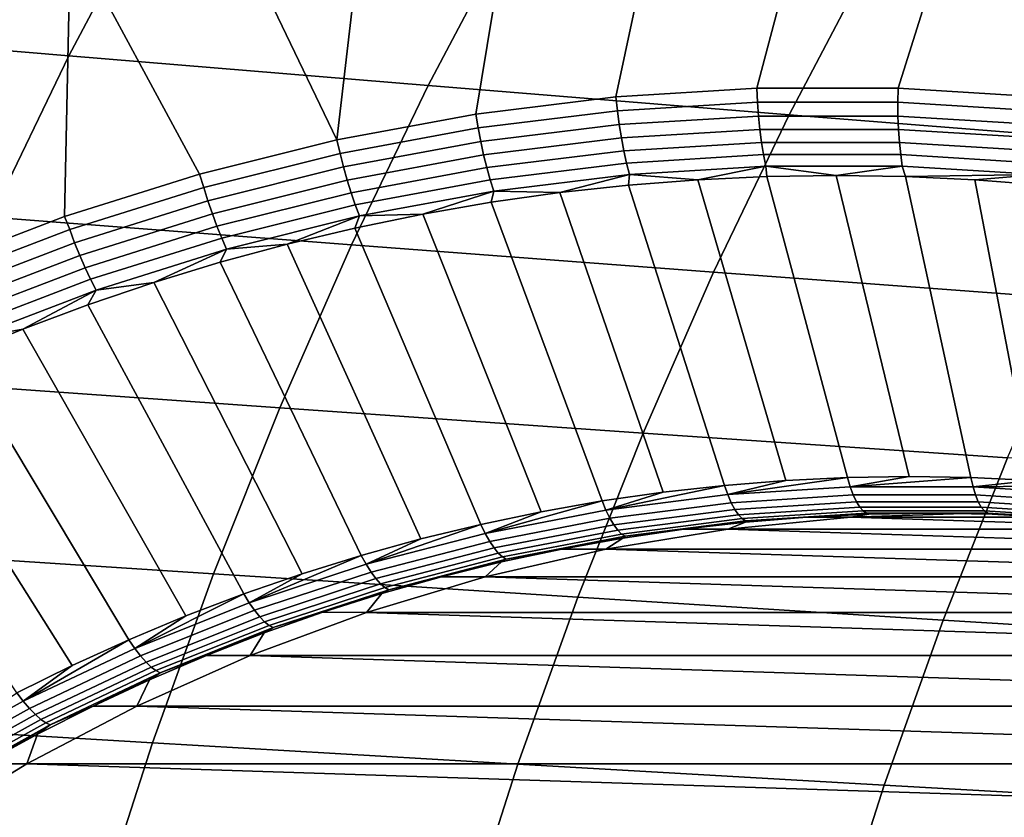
# Model space of a CAD drawing. Header units: metres. Extents: x -240 to 45, y -77 to 27.
# Tile 250 of 656: x -219 to -215, y 7 to 10. Entities that reach past the tile are written whole.
import ezdxf

# ---------------------------------------------------------------- set-up
doc = ezdxf.new("R2010")
doc.units = ezdxf.units.M
doc.layers.add('solid_102011X2', color=7, linetype='CONTINUOUS')

msp = doc.modelspace()

# ---------------------------------------------------------------- linework, layer by layer
at = {"layer": 'solid_102011X2'}
for points in [[(-215.809219, 10.899998, 272.00531), (-216.091995, 9.827693, 272.075806), (-216.656845, 9.793118, 272.216644), (-216.424301, 10.881542, 272.158661)], [(-215.194122, 10.881558, 271.851959), (-215.526138, 9.827692, 271.934723), (-216.091995, 9.827693, 272.075806), (-215.809219, 10.899998, 272.00531)], [(-216.424301, 10.881542, 272.158661), (-216.656845, 9.793118, 272.216644), (-217.218735, 9.72409, 272.35672), (-217.037323, 10.826245, 272.311493)], [(-214.581116, 10.826279, 271.699097), (-214.961273, 9.793117, 271.793884), (-215.526138, 9.827692, 271.934723), (-215.194122, 10.881558, 271.851959)], [(-217.037323, 10.826245, 272.311493), (-217.218735, 9.72409, 272.35672), (-217.77565, 9.620852, 272.495575), (-217.646179, 10.7343, 272.463318)], [(-218.515564, 10.588205, 303.15329), (-219.941727, 10.716377, 301.496368), (-220.281708, 10.077495, 301.735168), (-218.84967, 9.957117, 303.391876)], [(-217.646179, 10.7343, 272.463318), (-217.77565, 9.620852, 272.495575), (-218.248825, 10.606013, 272.613556)], [(-217.080872, 10.461738, 304.798615), (-218.515564, 10.588205, 303.15329), (-218.84967, 9.957117, 303.391876), (-217.409378, 9.838356, 305.036682)], [(-218.843231, 10.441819, 272.76178), (-218.248825, 10.606013, 272.613556), (-217.77565, 9.620852, 272.495575), (-218.325638, 9.483767, 272.632721)], [(-215.639435, 10.337092, 306.432983), (-217.080872, 10.461738, 304.798615), (-217.409378, 9.838356, 305.036682), (-215.96257, 9.721316, 306.670319)], [(-219.427353, 10.242275, 272.90741), (-218.843231, 10.441819, 272.76178), (-218.86676, 9.313319, 272.767639), (-219.397141, 9.110108, 272.899872)], [(-218.843231, 10.441819, 272.76178), (-218.325638, 9.483767, 272.632721), (-218.86676, 9.313319, 272.767639)], [(-214.193634, 10.214388, 308.056091), (-215.639435, 10.337092, 306.432983), (-215.96257, 9.721316, 306.670319), (-214.511658, 9.606099, 308.292389)], [(-218.84967, 9.957117, 303.391876), (-220.281708, 10.077495, 301.735168), (-220.600525, 9.423242, 301.959106), (-219.162979, 9.310812, 303.615601)], [(-217.409378, 9.838356, 305.036682), (-218.84967, 9.957117, 303.391876), (-219.162979, 9.310812, 303.615601), (-217.717438, 9.199908, 305.259949)], [(-215.96257, 9.721316, 306.670319), (-217.409378, 9.838356, 305.036682), (-217.717438, 9.199908, 305.259949), (-216.265625, 9.09062, 306.892883)], [(-216.650604, 9.73742, 272.218323), (-217.208832, 9.668894, 272.357513), (-217.218735, 9.72409, 272.35672), (-216.656845, 9.793118, 272.216644)], [(-216.089401, 9.771744, 272.0784), (-216.650604, 9.73742, 272.218323), (-216.656845, 9.793118, 272.216644), (-216.091995, 9.827693, 272.075806)], [(-215.527222, 9.771744, 271.938232), (-216.089401, 9.771744, 272.0784), (-216.091995, 9.827693, 272.075806), (-215.526138, 9.827692, 271.934723)], [(-215.527222, 9.771744, 271.938232), (-215.526138, 9.827692, 271.934723), (-214.961273, 9.793117, 271.793884), (-214.966034, 9.73742, 271.798309)], [(-216.085541, 9.716434, 272.087128), (-216.643555, 9.682305, 272.226257), (-216.650604, 9.73742, 272.218323), (-216.089401, 9.771744, 272.0784)], [(-215.526535, 9.716434, 271.947754), (-216.085541, 9.716434, 272.087128), (-216.089401, 9.771744, 272.0784), (-215.527222, 9.771744, 271.938232)], [(-214.968521, 9.682305, 271.808624), (-215.526535, 9.716434, 271.947754), (-215.527222, 9.771744, 271.938232), (-214.966034, 9.73742, 271.798309)], [(-217.208832, 9.668894, 272.357513), (-217.762161, 9.566404, 272.495453), (-217.77565, 9.620852, 272.495575), (-217.218735, 9.72409, 272.35672)], [(-216.643555, 9.682305, 272.226257), (-217.198639, 9.614166, 272.364655), (-217.208832, 9.668894, 272.357513), (-216.650604, 9.73742, 272.218323)], [(-216.080231, 9.662528, 272.101837), (-216.635147, 9.628588, 272.240173), (-216.643555, 9.682305, 272.226257), (-216.085541, 9.716434, 272.087128)], [(-214.511658, 9.606099, 308.292389), (-215.96257, 9.721316, 306.670319), (-216.265625, 9.09062, 306.892883), (-214.809921, 8.983034, 308.514008)], [(-215.524323, 9.662528, 271.963226), (-216.080231, 9.662528, 272.101837), (-216.085541, 9.716434, 272.087128), (-215.526535, 9.716434, 271.947754)], [(-214.969406, 9.628588, 271.82486), (-215.524323, 9.662528, 271.963226), (-215.526535, 9.716434, 271.947754), (-214.968521, 9.682305, 271.808624)], [(-216.635147, 9.628588, 272.240173), (-217.187149, 9.560827, 272.377808), (-217.198639, 9.614166, 272.364655), (-216.643555, 9.682305, 272.226257)], [(-217.198639, 9.614166, 272.364655), (-217.748825, 9.512258, 272.501831), (-217.762161, 9.566404, 272.495453), (-217.208832, 9.668894, 272.357513)], [(-216.073532, 9.610703, 272.122314), (-216.625488, 9.576944, 272.259918), (-216.635147, 9.628588, 272.240173), (-216.080231, 9.662528, 272.101837)], [(-215.520615, 9.610703, 271.984467), (-216.073532, 9.610703, 272.122314), (-216.080231, 9.662528, 272.101837), (-215.524323, 9.662528, 271.963226)], [(-214.968674, 9.576944, 271.846832), (-215.520615, 9.610703, 271.984467), (-215.524323, 9.662528, 271.963226), (-214.969406, 9.628588, 271.82486)], [(-217.762161, 9.566404, 272.495453), (-218.308609, 9.430313, 272.631714), (-218.325638, 9.483767, 272.632721), (-217.77565, 9.620852, 272.495575)], [(-217.187149, 9.560827, 272.377808), (-217.734283, 9.459484, 272.514221), (-217.748825, 9.512258, 272.501831), (-217.198639, 9.614166, 272.364655)], [(-216.625488, 9.576944, 272.259918), (-217.174515, 9.509547, 272.39682), (-217.187149, 9.560827, 272.377808), (-216.635147, 9.628588, 272.240173)], [(-216.065552, 9.561611, 272.148315), (-216.614685, 9.528026, 272.285248), (-216.625488, 9.576944, 272.259918), (-216.073532, 9.610703, 272.122314)], [(-215.515457, 9.561611, 272.011169), (-216.065552, 9.561611, 272.148315), (-216.073532, 9.610703, 272.122314), (-215.520615, 9.610703, 271.984467)], [(-214.966339, 9.528026, 271.874268), (-215.515457, 9.561611, 272.011169), (-215.520615, 9.610703, 271.984467), (-214.968674, 9.576944, 271.846832)], [(-217.748825, 9.512258, 272.501831), (-218.292191, 9.376937, 272.637299), (-218.308609, 9.430313, 272.631714), (-217.762161, 9.566404, 272.495453)], [(-217.174515, 9.509547, 272.39682), (-217.718719, 9.408748, 272.532501), (-217.734283, 9.459484, 272.514221), (-217.187149, 9.560827, 272.377808)], [(-216.614685, 9.528026, 272.285248), (-217.160919, 9.460973, 272.421417), (-217.174515, 9.509547, 272.39682), (-216.625488, 9.576944, 272.259918)], [(-216.056381, 9.515873, 272.179535), (-216.602875, 9.482449, 272.315796), (-216.614685, 9.528026, 272.285248), (-216.065552, 9.561611, 272.148315)], [(-215.508911, 9.515873, 272.04303), (-216.056381, 9.515873, 272.179535), (-216.065552, 9.561611, 272.148315), (-215.515457, 9.561611, 272.011169)], [(-214.962418, 9.482449, 271.906769), (-215.508911, 9.515873, 272.04303), (-215.515457, 9.561611, 272.011169), (-214.966339, 9.528026, 271.874268)], [(-217.734283, 9.459484, 272.514221), (-218.274628, 9.324913, 272.648956), (-218.292191, 9.376937, 272.637299), (-217.748825, 9.512258, 272.501831)], [(-216.602875, 9.482449, 272.315796), (-217.1465, 9.415716, 272.451324), (-217.160919, 9.460973, 272.421417), (-216.614685, 9.528026, 272.285248)], [(-216.056381, 9.515873, 272.179535), (-216.328934, 9.461172, 272.285828), (-216.602875, 9.482449, 272.315796)], [(-216.056381, 9.515873, 272.179535), (-216.051407, 9.47414, 272.216614), (-216.328934, 9.461172, 272.285828)], [(-216.056381, 9.515873, 272.179535), (-215.773636, 9.478464, 272.147369), (-216.051407, 9.47414, 272.216614)], [(-215.508911, 9.515873, 272.04303), (-215.773636, 9.478464, 272.147369), (-216.056381, 9.515873, 272.179535)], [(-215.508911, 9.515873, 272.04303), (-215.495865, 9.47414, 272.078094), (-215.773636, 9.478464, 272.147369)], [(-214.962418, 9.482449, 271.906769), (-215.495865, 9.47414, 272.078094), (-215.508911, 9.515873, 272.04303)], [(-218.308609, 9.430313, 272.631714), (-218.846283, 9.261098, 272.765778), (-218.86676, 9.313319, 272.767639), (-218.325638, 9.483767, 272.632721)], [(-217.160919, 9.460973, 272.421417), (-217.702332, 9.360687, 272.556427), (-217.718719, 9.408748, 272.532501), (-217.174515, 9.509547, 272.39682)], [(-216.602875, 9.482449, 272.315796), (-216.882202, 9.409356, 272.423767), (-217.1465, 9.415716, 272.451324)], [(-216.602875, 9.482449, 272.315796), (-216.605957, 9.43957, 272.354889), (-216.882202, 9.409356, 272.423767)], [(-216.602875, 9.482449, 272.315796), (-216.328934, 9.461172, 272.285828), (-216.605957, 9.43957, 272.354889)], [(-215.975723, 8.255756, 273.441742), (-216.328934, 9.461172, 272.285828), (-216.051407, 9.47414, 272.216614), (-215.72879, 8.267522, 273.380157)], [(-215.481644, 8.271445, 273.318542), (-215.72879, 8.267522, 273.380157), (-216.051407, 9.47414, 272.216614), (-215.773636, 9.478464, 272.147369)], [(-215.234497, 8.267522, 273.256927), (-215.481644, 8.271445, 273.318542), (-215.773636, 9.478464, 272.147369), (-215.495865, 9.47414, 272.078094)], [(-214.962418, 9.482449, 271.906769), (-215.218338, 9.461171, 272.008911), (-215.495865, 9.47414, 272.078094)], [(-214.987579, 8.255757, 273.195374), (-215.234497, 8.267522, 273.256927), (-215.495865, 9.47414, 272.078094), (-215.218338, 9.461171, 272.008911)], [(-214.962418, 9.482449, 271.906769), (-214.941315, 9.439569, 271.93985), (-215.218338, 9.461171, 272.008911)], [(-217.718719, 9.408748, 272.532501), (-218.256165, 9.274899, 272.666504), (-218.274628, 9.324913, 272.648956), (-217.734283, 9.459484, 272.514221)], [(-217.1465, 9.415716, 272.451324), (-217.685318, 9.31591, 272.585663), (-217.702332, 9.360687, 272.556427), (-217.160919, 9.460973, 272.421417)], [(-216.467911, 8.208752, 273.564453), (-216.882202, 9.409356, 272.423767), (-216.605957, 9.43957, 272.354889), (-216.222168, 8.23616, 273.503174)], [(-216.222168, 8.23616, 273.503174), (-216.605957, 9.43957, 272.354889), (-216.328934, 9.461172, 272.285828), (-215.975723, 8.255756, 273.441742)], [(-214.741119, 8.236161, 273.133911), (-214.987579, 8.255757, 273.195374), (-215.218338, 9.461171, 272.008911), (-214.941315, 9.439569, 271.93985)], [(-218.292191, 9.376937, 272.637299), (-218.826813, 9.208679, 272.770599), (-218.846283, 9.261098, 272.765778), (-218.308609, 9.430313, 272.631714)], [(-217.702332, 9.360687, 272.556427), (-218.23703, 9.227523, 272.689728), (-218.256165, 9.274899, 272.666504), (-217.718719, 9.408748, 272.532501)], [(-217.1465, 9.415716, 272.451324), (-217.431427, 9.323207, 272.560699), (-217.685318, 9.31591, 272.585663)], [(-217.1465, 9.415716, 272.451324), (-217.157455, 9.370557, 272.492401), (-217.431427, 9.323207, 272.560699)], [(-217.1465, 9.415716, 272.451324), (-216.882202, 9.409356, 272.423767), (-217.157455, 9.370557, 272.492401)], [(-216.712723, 8.173555, 273.625488), (-217.157455, 9.370557, 272.492401), (-216.882202, 9.409356, 272.423767), (-216.467911, 8.208752, 273.564453)], [(-218.274628, 9.324913, 272.648956), (-218.80629, 9.157589, 272.781525), (-218.826813, 9.208679, 272.770599), (-218.292191, 9.376937, 272.637299)], [(-217.685318, 9.31591, 272.585663), (-218.217468, 9.183383, 272.718353), (-218.23703, 9.227523, 272.689728), (-217.702332, 9.360687, 272.556427)], [(-216.956375, 8.130608, 273.686249), (-217.431427, 9.323207, 272.560699), (-217.157455, 9.370557, 272.492401), (-216.712723, 8.173555, 273.625488)], [(-218.256165, 9.274899, 272.666504), (-218.784973, 9.108472, 272.79834), (-218.80629, 9.157589, 272.781525), (-218.274628, 9.324913, 272.648956)], [(-217.685318, 9.31591, 272.585663), (-217.974609, 9.203037, 272.696136), (-218.217468, 9.183383, 272.718353)], [(-217.685318, 9.31591, 272.585663), (-217.703903, 9.26735, 272.628632), (-217.974609, 9.203037, 272.696136)], [(-217.198624, 8.079947, 273.746643), (-217.703903, 9.26735, 272.628632), (-217.431427, 9.323207, 272.560699), (-216.956375, 8.130608, 273.686249)], [(-217.685318, 9.31591, 272.585663), (-217.431427, 9.323207, 272.560699), (-217.703903, 9.26735, 272.628632)], [(-217.717438, 9.199908, 305.259949), (-219.162979, 9.310812, 303.615601), (-219.455032, 8.650287, 303.824127), (-218.004608, 8.54738, 305.468079)], [(-218.846283, 9.261098, 272.765778), (-219.373276, 9.059352, 272.897156), (-219.397141, 9.110108, 272.899872), (-218.86676, 9.313319, 272.767639)], [(-218.826813, 9.208679, 272.770599), (-219.35083, 9.008076, 272.901245), (-219.373276, 9.059352, 272.897156), (-218.846283, 9.261098, 272.765778)], [(-218.23703, 9.227523, 272.689728), (-218.763138, 9.061946, 272.820923), (-218.784973, 9.108472, 272.79834), (-218.256165, 9.274899, 272.666504)], [(-217.43924, 8.021621, 273.806641), (-217.974609, 9.203037, 272.696136), (-217.703903, 9.26735, 272.628632), (-217.198624, 8.079947, 273.746643)], [(-218.80629, 9.157589, 272.781525), (-219.327408, 8.958098, 272.911438), (-219.35083, 9.008076, 272.901245), (-218.826813, 9.208679, 272.770599)], [(-218.217468, 9.183383, 272.718353), (-218.741058, 9.018598, 272.848907), (-218.763138, 9.061946, 272.820923), (-218.23703, 9.227523, 272.689728)], [(-217.677994, 7.955687, 273.86615), (-218.243317, 9.130328, 272.763123), (-217.974609, 9.203037, 272.696136), (-217.43924, 8.021621, 273.806641)], [(-218.217468, 9.183383, 272.718353), (-217.974609, 9.203037, 272.696136), (-218.243317, 9.130328, 272.763123)], [(-216.265625, 9.09062, 306.892883), (-217.717438, 9.199908, 305.259949), (-218.004608, 8.54738, 305.468079), (-216.548111, 8.445978, 307.100342)], [(-218.784973, 9.108472, 272.79834), (-219.303299, 8.910051, 272.927582), (-219.327408, 8.958098, 272.911438), (-218.80629, 9.157589, 272.781525)], [(-218.217468, 9.183383, 272.718353), (-218.509766, 9.049287, 272.829559), (-218.741058, 9.018598, 272.848907)], [(-218.217468, 9.183383, 272.718353), (-218.243317, 9.130328, 272.763123), (-218.509766, 9.049287, 272.829559)], [(-217.914673, 7.882206, 273.925171), (-218.509766, 9.049287, 272.829559), (-218.243317, 9.130328, 272.763123), (-217.677994, 7.955687, 273.86615)], [(-218.763138, 9.061946, 272.820923), (-219.278809, 8.864539, 272.949493), (-219.303299, 8.910051, 272.927582), (-218.784973, 9.108472, 272.79834)], [(-214.809921, 8.983034, 308.514008), (-216.265625, 9.09062, 306.892883), (-216.548111, 8.445978, 307.100342), (-215.087967, 8.346157, 308.720581)], [(-218.741058, 9.018598, 272.848907), (-219.254257, 8.822135, 272.976868), (-219.278809, 8.864539, 272.949493), (-218.763138, 9.061946, 272.820923)], [(-218.149033, 7.801249, 273.983612), (-218.773712, 8.95999, 272.895355), (-218.509766, 9.049287, 272.829559), (-217.914673, 7.882206, 273.925171)], [(-218.741058, 9.018598, 272.848907), (-218.509766, 9.049287, 272.829559), (-218.773712, 8.95999, 272.895355)], [(-218.741058, 9.018598, 272.848907), (-219.034927, 8.862515, 272.96048), (-219.254257, 8.822135, 272.976868)], [(-218.741058, 9.018598, 272.848907), (-218.773712, 8.95999, 272.895355), (-219.034927, 8.862515, 272.96048)], [(-218.380875, 7.712891, 274.041412), (-219.034927, 8.862515, 272.96048), (-218.773712, 8.95999, 272.895355), (-218.149033, 7.801249, 273.983612)], [(-218.60997, 7.617218, 274.098511), (-219.293167, 8.756956, 273.024872), (-219.034927, 8.862515, 272.96048), (-218.380875, 7.712891, 274.041412)], [(-219.254257, 8.822135, 272.976868), (-219.034927, 8.862515, 272.96048), (-219.293167, 8.756956, 273.024872)], [(-218.83609, 7.514319, 274.154907), (-219.548187, 8.643406, 273.08847), (-219.293167, 8.756956, 273.024872), (-218.60997, 7.617218, 274.098511)], [(-218.004608, 8.54738, 305.468079), (-219.455032, 8.650287, 303.824127), (-219.725357, 7.976543, 304.017151), (-218.270416, 7.881762, 305.660706)], [(-219.059021, 7.404293, 274.21048), (-219.799774, 8.52197, 273.151184), (-219.548187, 8.643406, 273.08847), (-218.83609, 7.514319, 274.154907)], [(-216.548111, 8.445978, 307.100342), (-218.004608, 8.54738, 305.468079), (-218.270416, 7.881762, 305.660706), (-216.809616, 7.788372, 307.292389)], [(-215.087967, 8.346157, 308.720581), (-216.548111, 8.445978, 307.100342), (-216.809616, 7.788372, 307.292389), (-215.345352, 7.696439, 308.911835)], [(-213.626358, 8.247993, 310.328613), (-215.087967, 8.346157, 308.720581), (-215.345352, 7.696439, 308.911835), (-213.879822, 7.606027, 310.518829)], [(-216.20871, 8.198957, 273.542908), (-216.222168, 8.23616, 273.503174), (-215.975723, 8.255756, 273.441742)], [(-216.20871, 8.198957, 273.542908), (-215.975723, 8.255756, 273.441742), (-215.72879, 8.267522, 273.380157)], [(-216.20871, 8.198957, 273.542908), (-215.72879, 8.267522, 273.380157), (-215.71756, 8.230178, 273.420441)], [(-215.71756, 8.230178, 273.420441), (-215.72879, 8.267522, 273.380157), (-215.481644, 8.271445, 273.318542)], [(-215.71756, 8.230178, 273.420441), (-215.481644, 8.271445, 273.318542), (-215.234497, 8.267522, 273.256927)], [(-215.71756, 8.230178, 273.420441), (-215.234497, 8.267522, 273.256927), (-215.225494, 8.230178, 273.29776)], [(-215.225494, 8.230178, 273.29776), (-215.234497, 8.267522, 273.256927), (-214.987579, 8.255757, 273.195374)], [(-215.225494, 8.230178, 273.29776), (-214.987579, 8.255757, 273.195374), (-214.741119, 8.236161, 273.133911)], [(-216.697052, 8.136637, 273.664673), (-216.467911, 8.208752, 273.564453), (-216.222168, 8.23616, 273.503174)], [(-216.697052, 8.136637, 273.664673), (-216.222168, 8.23616, 273.503174), (-216.20871, 8.198957, 273.542908)], [(-216.20871, 8.198957, 273.542908), (-215.71756, 8.230178, 273.420441), (-215.705521, 8.197718, 273.46463), (-216.194717, 8.16662, 273.586609)], [(-215.71756, 8.230178, 273.420441), (-215.225494, 8.230178, 273.29776), (-215.215378, 8.197718, 273.342438), (-215.705521, 8.197718, 273.46463)], [(-215.225494, 8.230178, 273.29776), (-214.741119, 8.236161, 273.133911), (-214.734344, 8.198957, 273.175323)], [(-215.225494, 8.230178, 273.29776), (-214.734344, 8.198957, 273.175323), (-214.726181, 8.16662, 273.220459), (-215.215378, 8.197718, 273.342438)], [(-217.18074, 8.04345, 273.785278), (-216.956375, 8.130608, 273.686249), (-216.712723, 8.173555, 273.625488)], [(-217.18074, 8.04345, 273.785278), (-216.712723, 8.173555, 273.625488), (-216.697052, 8.136637, 273.664673)], [(-216.697052, 8.136637, 273.664673), (-216.712723, 8.173555, 273.625488), (-216.467911, 8.208752, 273.564453)], [(-216.697052, 8.136637, 273.664673), (-216.20871, 8.198957, 273.542908), (-216.194717, 8.16662, 273.586609), (-216.681137, 8.104545, 273.707886)], [(-216.194717, 8.16662, 273.586609), (-215.705521, 8.197718, 273.46463), (-215.692825, 8.170589, 273.512085), (-216.180405, 8.139595, 273.633667)], [(-216.180405, 8.139595, 273.633667), (-215.692825, 8.170589, 273.512085), (-215.679642, 8.149136, 273.562256), (-216.165939, 8.118223, 273.683502)], [(-215.705521, 8.197718, 273.46463), (-215.215378, 8.197718, 273.342438), (-215.204315, 8.170589, 273.390289), (-215.692825, 8.170589, 273.512085)], [(-215.692825, 8.170589, 273.512085), (-215.204315, 8.170589, 273.390289), (-215.192413, 8.149136, 273.440765), (-215.679642, 8.149136, 273.562256)], [(-215.215378, 8.197718, 273.342438), (-214.726181, 8.16662, 273.220459), (-214.716721, 8.139595, 273.268738), (-215.204315, 8.170589, 273.390289)], [(-215.204315, 8.170589, 273.390289), (-214.716721, 8.139595, 273.268738), (-214.7061, 8.118223, 273.319519), (-215.192413, 8.149136, 273.440765)], [(-217.18074, 8.04345, 273.785278), (-217.198624, 8.079947, 273.746643), (-216.956375, 8.130608, 273.686249)], [(-217.18074, 8.04345, 273.785278), (-216.697052, 8.136637, 273.664673), (-216.681137, 8.104545, 273.707886), (-217.162933, 8.011726, 273.828003)], [(-216.681137, 8.104545, 273.707886), (-216.194717, 8.16662, 273.586609), (-216.180405, 8.139595, 273.633667), (-216.665222, 8.077725, 273.754547)], [(-216.665222, 8.077725, 273.754547), (-216.180405, 8.139595, 273.633667), (-216.165939, 8.118223, 273.683502), (-216.649475, 8.056516, 273.804077)], [(-216.165939, 8.118223, 273.683502), (-215.679642, 8.149136, 273.562256), (-215.666122, 8.133627, 273.614471), (-216.151505, 8.102773, 273.735504)], [(-216.151505, 8.102773, 273.735504), (-215.666122, 8.133627, 273.614471), (-215.652451, 8.124257, 273.668091), (-216.137268, 8.093439, 273.788971)], [(-215.679642, 8.149136, 273.562256), (-215.192413, 8.149136, 273.440765), (-215.179825, 8.133627, 273.493225), (-215.666122, 8.133627, 273.614471)], [(-215.666122, 8.133627, 273.614471), (-215.179825, 8.133627, 273.493225), (-215.166718, 8.124257, 273.546997), (-215.652451, 8.124257, 273.668091)], [(-215.192413, 8.149136, 273.440765), (-214.7061, 8.118223, 273.319519), (-214.694443, 8.102773, 273.372223), (-215.179825, 8.133627, 273.493225)], [(-215.179825, 8.133627, 273.493225), (-214.694443, 8.102773, 273.372223), (-214.6819, 8.093439, 273.426117), (-215.166718, 8.124257, 273.546997)], [(-217.162933, 8.011726, 273.828003), (-216.681137, 8.104545, 273.707886), (-216.665222, 8.077725, 273.754547), (-217.145416, 7.985214, 273.874268)], [(-216.649475, 8.056516, 273.804077), (-216.165939, 8.118223, 273.683502), (-216.151505, 8.102773, 273.735504), (-216.634109, 8.041183, 273.855835)], [(-216.634109, 8.041183, 273.855835), (-216.151505, 8.102773, 273.735504), (-216.137268, 8.093439, 273.788971), (-216.619339, 8.03192, 273.90918)], [(-216.619339, 8.03192, 273.90918), (-216.137268, 8.093439, 273.788971), (-216.384186, 8.060932, 273.907959)], [(-216.137268, 8.093439, 273.788971), (-216.138031, 8.088941, 273.846588), (-216.384186, 8.060932, 273.907959)], [(-214.232468, 8.060902, 274.118622), (-216.208984, 8.060902, 274.61142), (-215.715576, 8.108974, 274.488403)], [(-216.138031, 8.088941, 273.846588), (-215.891129, 8.108967, 273.785004), (-215.715576, 8.108974, 274.488403), (-216.208984, 8.060902, 274.61142)], [(-216.137268, 8.093439, 273.788971), (-215.891129, 8.108967, 273.785004), (-216.138031, 8.088941, 273.846588)], [(-216.137268, 8.093439, 273.788971), (-215.652451, 8.124257, 273.668091), (-215.891129, 8.108967, 273.785004)], [(-215.652451, 8.124257, 273.668091), (-215.643738, 8.120991, 273.723328), (-215.891129, 8.108967, 273.785004)], [(-215.891129, 8.108967, 273.785004), (-215.643738, 8.120991, 273.723328), (-215.715576, 8.108974, 274.488403)], [(-214.725861, 8.108974, 274.241638), (-215.715576, 8.108974, 274.488403), (-215.220718, 8.125005, 274.365021)], [(-215.643738, 8.120991, 273.723328), (-215.396118, 8.125, 273.661591), (-215.220718, 8.125005, 274.365021), (-215.715576, 8.108974, 274.488403)], [(-214.232468, 8.060902, 274.118622), (-215.715576, 8.108974, 274.488403), (-214.725861, 8.108974, 274.241638)], [(-215.652451, 8.124257, 273.668091), (-215.396118, 8.125, 273.661591), (-215.643738, 8.120991, 273.723328)], [(-215.652451, 8.124257, 273.668091), (-215.166718, 8.124257, 273.546997), (-215.396118, 8.125, 273.661591)], [(-215.396118, 8.125, 273.661591), (-215.148483, 8.120991, 273.599854), (-215.220718, 8.125005, 274.365021)], [(-215.166718, 8.124257, 273.546997), (-215.148483, 8.120991, 273.599854), (-215.396118, 8.125, 273.661591)], [(-214.901093, 8.108968, 273.538177), (-214.725861, 8.108974, 274.241638), (-215.220718, 8.125005, 274.365021), (-215.148483, 8.120991, 273.599854)], [(-215.166718, 8.124257, 273.546997), (-214.6819, 8.093439, 273.426117), (-215.148483, 8.120991, 273.599854)], [(-214.6819, 8.093439, 273.426117), (-214.901093, 8.108968, 273.538177), (-215.148483, 8.120991, 273.599854)], [(-217.657959, 7.919752, 273.904236), (-217.43924, 8.021621, 273.806641), (-217.198624, 8.079947, 273.746643)], [(-217.657959, 7.919752, 273.904236), (-217.198624, 8.079947, 273.746643), (-217.18074, 8.04345, 273.785278)], [(-217.145416, 7.985214, 273.874268), (-216.665222, 8.077725, 273.754547), (-216.649475, 8.056516, 273.804077), (-217.128403, 7.964247, 273.923462)], [(-217.128403, 7.964247, 273.923462), (-216.649475, 8.056516, 273.804077), (-216.634109, 8.041183, 273.855835), (-217.112137, 7.94909, 273.975006)], [(-216.384186, 8.060932, 273.907959), (-216.208984, 8.060902, 274.61142), (-216.697983, 7.981083, 274.733337), (-216.629379, 8.024968, 273.969086)], [(-213.743454, 7.981083, 273.996704), (-216.697983, 7.981083, 274.733337), (-216.208984, 8.060902, 274.61142)], [(-216.619339, 8.03192, 273.90918), (-216.384186, 8.060932, 273.907959), (-216.629379, 8.024968, 273.969086)], [(-216.384186, 8.060932, 273.907959), (-216.138031, 8.088941, 273.846588), (-216.208984, 8.060902, 274.61142)], [(-213.743454, 7.981083, 273.996704), (-216.208984, 8.060902, 274.61142), (-214.232468, 8.060902, 274.118622)], [(-217.657959, 7.919752, 273.904236), (-217.677994, 7.955687, 273.86615), (-217.43924, 8.021621, 273.806641)], [(-217.657959, 7.919752, 273.904236), (-217.18074, 8.04345, 273.785278), (-217.162933, 8.011726, 273.828003), (-217.63826, 7.888516, 273.946503)], [(-217.112137, 7.94909, 273.975006), (-216.634109, 8.041183, 273.855835), (-216.619339, 8.03192, 273.90918), (-217.096802, 7.939933, 274.028229)], [(-217.096802, 7.939933, 274.028229), (-216.619339, 8.03192, 273.90918), (-216.873352, 7.981084, 274.029907)], [(-216.619339, 8.03192, 273.90918), (-216.629379, 8.024968, 273.969086), (-216.873352, 7.981084, 274.029907)], [(-216.873352, 7.981084, 274.029907), (-216.629379, 8.024968, 273.969086), (-216.697983, 7.981083, 274.733337)], [(-218.270416, 7.881762, 305.660706), (-219.725357, 7.976543, 304.017151), (-219.973557, 7.29062, 304.194366), (-218.514481, 7.204081, 305.837555)], [(-217.63826, 7.888516, 273.946503), (-217.162933, 8.011726, 273.828003), (-217.145416, 7.985214, 273.874268), (-217.619171, 7.862411, 273.992401)], [(-217.619171, 7.862411, 273.992401), (-217.145416, 7.985214, 273.874268), (-217.128403, 7.964247, 273.923462), (-217.600922, 7.841767, 274.04129)], [(-217.115875, 7.929324, 274.090393), (-216.873352, 7.981084, 274.029907), (-216.697983, 7.981083, 274.733337), (-217.181152, 7.869779, 274.853821)], [(-213.2603, 7.869779, 273.876251), (-217.181152, 7.869779, 274.853821), (-216.697983, 7.981083, 274.733337)], [(-217.096802, 7.939933, 274.028229), (-216.873352, 7.981084, 274.029907), (-217.115875, 7.929324, 274.090393)], [(-213.2603, 7.869779, 273.876251), (-216.697983, 7.981083, 274.733337), (-213.743454, 7.981083, 273.996704)], [(-218.126877, 7.766012, 274.021149), (-217.914673, 7.882206, 273.925171), (-217.677994, 7.955687, 273.86615)], [(-218.126877, 7.766012, 274.021149), (-217.677994, 7.955687, 273.86615), (-217.657959, 7.919752, 273.904236)], [(-217.600922, 7.841767, 274.04129), (-217.128403, 7.964247, 273.923462), (-217.112137, 7.94909, 273.975006), (-217.583755, 7.826843, 274.09259)], [(-217.583755, 7.826843, 274.09259), (-217.112137, 7.94909, 273.975006), (-217.096802, 7.939933, 274.028229), (-217.567871, 7.817827, 274.14566)], [(-217.567871, 7.817827, 274.14566), (-217.096802, 7.939933, 274.028229), (-217.356689, 7.869739, 274.150421)], [(-217.096802, 7.939933, 274.028229), (-217.115875, 7.929324, 274.090393), (-217.356689, 7.869739, 274.150421)], [(-218.126877, 7.766012, 274.021149), (-217.657959, 7.919752, 273.904236), (-217.63826, 7.888516, 273.946503), (-218.105331, 7.735382, 274.062958)], [(-217.356689, 7.869739, 274.150421), (-217.115875, 7.929324, 274.090393), (-217.181152, 7.869779, 274.853821)], [(-216.809616, 7.788372, 307.292389), (-218.270416, 7.881762, 305.660706), (-218.514481, 7.204081, 305.837555), (-217.049728, 7.118818, 307.468719)], [(-218.126877, 7.766012, 274.021149), (-218.149033, 7.801249, 273.983612), (-217.914673, 7.882206, 273.925171)], [(-218.105331, 7.735382, 274.062958), (-217.63826, 7.888516, 273.946503), (-217.619171, 7.862411, 273.992401), (-218.084686, 7.709784, 274.108459)], [(-218.084686, 7.709784, 274.108459), (-217.619171, 7.862411, 273.992401), (-217.600922, 7.841767, 274.04129), (-218.065216, 7.68954, 274.157043)], [(-212.784393, 7.72728, 273.757568), (-217.657059, 7.72728, 274.972473), (-217.181152, 7.869779, 274.853821)], [(-217.595581, 7.802387, 274.209991), (-217.356689, 7.869739, 274.150421), (-217.181152, 7.869779, 274.853821), (-217.657059, 7.72728, 274.972473)], [(-217.567871, 7.817827, 274.14566), (-217.356689, 7.869739, 274.150421), (-217.595581, 7.802387, 274.209991)], [(-212.784393, 7.72728, 273.757568), (-217.181152, 7.869779, 274.853821), (-213.2603, 7.869779, 273.876251)], [(-218.065216, 7.68954, 274.157043), (-217.600922, 7.841767, 274.04129), (-217.583755, 7.826843, 274.09259), (-218.047165, 7.674906, 274.20813)], [(-218.047165, 7.674906, 274.20813), (-217.583755, 7.826843, 274.09259), (-217.567871, 7.817827, 274.14566), (-218.030762, 7.666065, 274.261078)], [(-218.030762, 7.666065, 274.261078), (-217.567871, 7.817827, 274.14566), (-217.832291, 7.727335, 274.269012)], [(-217.567871, 7.817827, 274.14566), (-217.595581, 7.802387, 274.209991), (-217.832291, 7.727335, 274.269012)], [(-218.585724, 7.582813, 274.135559), (-218.380875, 7.712891, 274.041412), (-218.149033, 7.801249, 273.983612)], [(-218.585724, 7.582813, 274.135559), (-218.149033, 7.801249, 273.983612), (-218.126877, 7.766012, 274.021149)], [(-217.832291, 7.727335, 274.269012), (-217.595581, 7.802387, 274.209991), (-217.657059, 7.72728, 274.972473)], [(-215.345352, 7.696439, 308.911835), (-216.809616, 7.788372, 307.292389), (-217.049728, 7.118818, 307.468719), (-215.581696, 7.034886, 309.087433)], [(-218.585724, 7.582813, 274.135559), (-218.126877, 7.766012, 274.021149), (-218.105331, 7.735382, 274.062958), (-218.562363, 7.552906, 274.17691)], [(-218.585724, 7.582813, 274.135559), (-218.60997, 7.617218, 274.098511), (-218.380875, 7.712891, 274.041412)], [(-218.562363, 7.552906, 274.17691), (-218.105331, 7.735382, 274.062958), (-218.084686, 7.709784, 274.108459), (-218.540207, 7.527911, 274.222015)], [(-218.540207, 7.527911, 274.222015), (-218.084686, 7.709784, 274.108459), (-218.065216, 7.68954, 274.157043), (-218.519547, 7.508145, 274.270325)], [(-217.832291, 7.727335, 274.269012), (-217.657059, 7.72728, 274.972473), (-218.123016, 7.554382, 275.088654), (-218.066605, 7.644658, 274.327423)], [(-212.318436, 7.554382, 273.641418), (-218.123016, 7.554382, 275.088654), (-217.657059, 7.72728, 274.972473)], [(-218.030762, 7.666065, 274.261078), (-217.832291, 7.727335, 274.269012), (-218.066605, 7.644658, 274.327423)], [(-212.318436, 7.554382, 273.641418), (-217.657059, 7.72728, 274.972473), (-212.784393, 7.72728, 273.757568)], [(-213.879822, 7.606027, 310.518829), (-215.345352, 7.696439, 308.911835), (-215.581696, 7.034886, 309.087433), (-214.112595, 6.952338, 310.693512)], [(-218.519547, 7.508145, 274.270325), (-218.065216, 7.68954, 274.157043), (-218.047165, 7.674906, 274.20813), (-218.500626, 7.493856, 274.321198)], [(-218.500626, 7.493856, 274.321198), (-218.047165, 7.674906, 274.20813), (-218.030762, 7.666065, 274.261078), (-218.483704, 7.485224, 274.373993)], [(-218.483704, 7.485224, 274.373993), (-218.030762, 7.666065, 274.261078), (-218.298264, 7.554436, 274.385193)], [(-218.030762, 7.666065, 274.261078), (-218.066605, 7.644658, 274.327423), (-218.298264, 7.554436, 274.385193)], [(-218.298264, 7.554436, 274.385193), (-218.066605, 7.644658, 274.327423), (-218.123016, 7.554382, 275.088654)], [(-219.032745, 7.370849, 274.247009), (-218.83609, 7.514319, 274.154907), (-218.60997, 7.617218, 274.098511)], [(-219.032745, 7.370849, 274.247009), (-218.60997, 7.617218, 274.098511), (-218.585724, 7.582813, 274.135559)], [(-219.032745, 7.370849, 274.247009), (-218.585724, 7.582813, 274.135559), (-218.562363, 7.552906, 274.17691), (-219.007629, 7.341778, 274.287933)], [(-219.007629, 7.341778, 274.287933), (-218.562363, 7.552906, 274.17691), (-218.540207, 7.527911, 274.222015), (-218.984009, 7.317482, 274.332672)], [(-218.298264, 7.554436, 274.385193), (-218.123016, 7.554382, 275.088654), (-218.577225, 7.351812, 275.201904), (-218.527084, 7.456759, 274.44223)], [(-211.864212, 7.351812, 273.528168), (-218.577225, 7.351812, 275.201904), (-218.123016, 7.554382, 275.088654)], [(-218.483704, 7.485224, 274.373993), (-218.298264, 7.554436, 274.385193), (-218.527084, 7.456759, 274.44223)], [(-211.864212, 7.351812, 273.528168), (-218.123016, 7.554382, 275.088654), (-212.318436, 7.554382, 273.641418)], [(-219.032745, 7.370849, 274.247009), (-219.059021, 7.404293, 274.21048), (-218.83609, 7.514319, 274.154907)], [(-218.984009, 7.317482, 274.332672), (-218.540207, 7.527911, 274.222015), (-218.519547, 7.508145, 274.270325), (-218.962173, 7.298268, 274.380676)], [(-218.962173, 7.298268, 274.380676), (-218.519547, 7.508145, 274.270325), (-218.500626, 7.493856, 274.321198), (-218.942413, 7.284379, 274.431335)], [(-218.942413, 7.284379, 274.431335), (-218.500626, 7.493856, 274.321198), (-218.483704, 7.485224, 274.373993), (-218.924973, 7.275988, 274.484039)], [(-218.924973, 7.275988, 274.484039), (-218.483704, 7.485224, 274.373993), (-218.752792, 7.351723, 274.498505)], [(-218.483704, 7.485224, 274.373993), (-218.527084, 7.456759, 274.44223), (-218.752792, 7.351723, 274.498505)], [(-218.752792, 7.351723, 274.498505), (-218.527084, 7.456759, 274.44223), (-218.577225, 7.351812, 275.201904)], [(-219.466278, 7.130925, 274.355103), (-219.059021, 7.404293, 274.21048), (-219.032745, 7.370849, 274.247009)], [(-219.466278, 7.130925, 274.355103), (-219.032745, 7.370849, 274.247009), (-219.007629, 7.341778, 274.287933), (-219.439438, 7.1028, 274.395599)], [(-219.439438, 7.1028, 274.395599), (-219.007629, 7.341778, 274.287933), (-218.984009, 7.317482, 274.332672), (-219.414398, 7.079296, 274.439972)], [(-211.422668, 7.119951, 273.41806), (-219.018768, 7.119951, 275.311981), (-218.577225, 7.351812, 275.201904)], [(-218.975204, 7.239432, 274.553955), (-218.752792, 7.351723, 274.498505), (-218.577225, 7.351812, 275.201904), (-219.018768, 7.119951, 275.311981)], [(-218.924973, 7.275988, 274.484039), (-218.752792, 7.351723, 274.498505), (-218.975204, 7.239432, 274.553955)], [(-211.422668, 7.119951, 273.41806), (-218.577225, 7.351812, 275.201904), (-211.864212, 7.351812, 273.528168)], [(-219.414398, 7.079296, 274.439972), (-218.984009, 7.317482, 274.332672), (-218.962173, 7.298268, 274.380676), (-219.391434, 7.060707, 274.487701)], [(-218.514481, 7.204081, 305.837555), (-219.973557, 7.29062, 304.194366), (-220.199265, 6.59357, 304.355499), (-218.736435, 6.515381, 305.998413)], [(-219.391434, 7.060707, 274.487701), (-218.962173, 7.298268, 274.380676), (-218.942413, 7.284379, 274.431335), (-219.37085, 7.04727, 274.538177)], [(-219.37085, 7.04727, 274.538177), (-218.942413, 7.284379, 274.431335), (-218.924973, 7.275988, 274.484039), (-219.352921, 7.039152, 274.590729)], [(-219.352921, 7.039152, 274.590729), (-218.924973, 7.275988, 274.484039), (-219.194077, 7.119997, 274.608521)], [(-218.924973, 7.275988, 274.484039), (-218.975204, 7.239432, 274.553955), (-219.194077, 7.119997, 274.608521)], [(-219.194077, 7.119997, 274.608521), (-218.975204, 7.239432, 274.553955), (-219.018768, 7.119951, 275.311981)], [(-217.049728, 7.118818, 307.468719), (-218.514481, 7.204081, 305.837555), (-218.736435, 6.515381, 305.998413), (-217.268097, 6.438349, 307.629089)], [(-219.194077, 7.119997, 274.608521), (-219.018768, 7.119951, 275.311981), (-219.44516, 6.860058, 275.418304), (-219.40921, 6.993535, 274.66217)], [(-210.996292, 6.860058, 273.311768), (-219.44516, 6.860058, 275.418304), (-219.018768, 7.119951, 275.311981)], [(-210.996292, 6.860058, 273.311768), (-219.018768, 7.119951, 275.311981), (-211.422668, 7.119951, 273.41806)], [(-215.581696, 7.034886, 309.087433), (-217.049728, 7.118818, 307.468719), (-217.268097, 6.438349, 307.629089), (-215.796646, 6.36252, 309.247131)], [(-214.112595, 6.952338, 310.693512), (-215.581696, 7.034886, 309.087433), (-215.796646, 6.36252, 309.247131), (-214.32428, 6.287938, 310.852356)]]:
    msp.add_3dface(points, dxfattribs=at)

doc.saveas('drawing.dxf')
